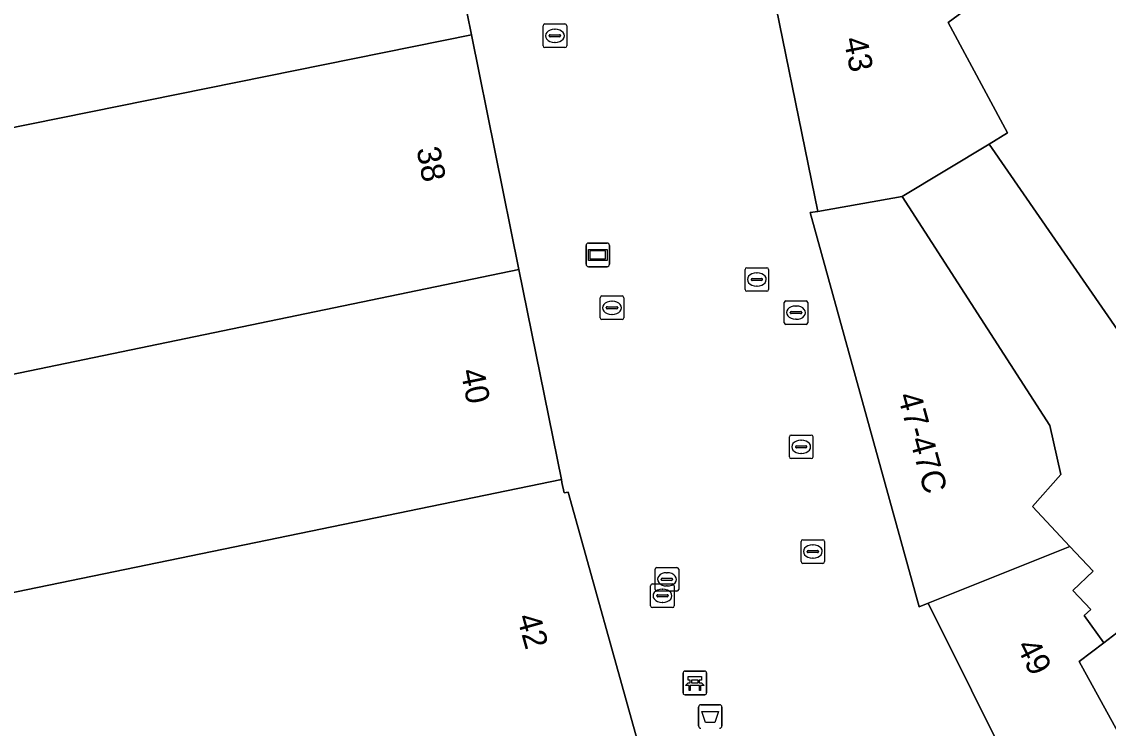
# Model space of a CAD drawing. Extents: x 161087 to 161926, y 382572 to 383873.
# Drawn here: x 161233.91 to 161279.97, y 383383.07 to 383413.01 of the extents above; entities that cross this region are included whole.
import ezdxf

# ---------------------------------------------------------------- set-up
doc = ezdxf.new("R2010")
doc.units = 0
for name, color, linetype in [('IMGEO_Afvalbak', 7, 'Continuous'), ('IMGEO_Bank', 7, 'Continuous'), ('IMGEO_Brandkraan', 7, 'Continuous'), ('IMGEO_Informatiebord', 7, 'Continuous'), ('IMGEO_Kolk', 7, 'Continuous'), ('IMGEO_Pand', 7, 'Continuous'), ('IMGEO_Pand_nummerreeks', 7, 'Continuous'), ('IMGEO_Rioolput', 7, 'Continuous'), ('IMGEO_Voetgangersgebied_open', 7, 'Continuous')]:
    doc.layers.add(name, color=color, linetype=linetype)

msp = doc.modelspace()

# ---------------------------------------------------------------- linework, layer by layer
at = {"layer": 'IMGEO_Afvalbak'}
for p, q in [((161262.599, 383383.17), (161262.599, 383383.97)), ((161262.599, 383383.97), (161262.599, 383383.17)), ((161262.699, 383384.07), (161263.489, 383384.07)), ((161263.489, 383384.07), (161262.699, 383384.07)), ((161263.589, 383383.97), (161263.589, 383383.17)), ((161263.589, 383383.17), (161263.589, 383383.97))]:
    msp.add_line(p, q, dxfattribs=at)
msp.add_lwpolyline([(161262.742, 383383.784), (161263.446, 383383.784), (161263.297, 383383.314), (161262.891, 383383.314), (161262.742, 383383.784)], dxfattribs=at)
for centre, start, end in [((161262.699, 383383.97), 90, 180), ((161262.699, 383383.97), 90, 180), ((161263.489, 383383.97), 0, 90), ((161263.489, 383383.97), 360, 90), ((161262.699, 383383.17), 180, 270), ((161262.699, 383383.17), 180, 270), ((161263.489, 383383.17), 270, 0), ((161263.489, 383383.17), 270, 0)]:
    msp.add_arc(centre, 0.1, start, end, dxfattribs=at)
at = {"layer": 'IMGEO_Bank'}
for p, q in [((161261.943, 383384.567), (161261.943, 383385.408)), ((161261.943, 383385.408), (161261.943, 383384.567)), ((161262.018, 383385.492), (161262.859, 383385.492)), ((161262.859, 383385.492), (161262.018, 383385.492)), ((161262.943, 383385.417), (161262.943, 383384.576)), ((161262.943, 383384.576), (161262.943, 383385.417)), ((161262.64, 383384.89), (161262.247, 383384.89)), ((161262.252, 383384.998), (161262.252, 383385.104)), ((161262.296, 383385.104), (161262.296, 383384.998)), ((161262.584, 383385.11), (161262.302, 383385.11)), ((161262.302, 383384.992), (161262.584, 383384.992)), ((161262.59, 383384.998), (161262.59, 383385.104)), ((161262.634, 383385.104), (161262.634, 383384.998)), ((161262.868, 383384.492), (161262.027, 383384.492)), ((161262.027, 383384.492), (161262.868, 383384.492))]:
    msp.add_line(p, q, dxfattribs=at)
for points in [[(161262.246, 383385.11), (161262.16, 383385.11), (161262.16, 383385.271), (161262.723, 383385.271), (161262.723, 383385.11), (161262.64, 383385.11)], [(161262.19, 383384.89), (161262.048, 383384.89), (161262.16, 383384.992), (161262.246, 383384.992)], [(161262.24, 383384.883), (161262.24, 383384.676), (161262.197, 383384.676), (161262.197, 383384.883)], [(161262.64, 383384.992), (161262.723, 383384.992), (161262.835, 383384.89), (161262.696, 383384.89)], [(161262.69, 383384.883), (161262.69, 383384.676), (161262.646, 383384.676), (161262.646, 383384.883)]]:
    msp.add_lwpolyline(points, dxfattribs=at)
for centre, radius, start, end in [((161262.021, 383385.414), 0.0779, 92.4484, 184.2845), ((161262.021, 383385.414), 0.0779, 92.4484, 184.2845), ((161262.865, 383385.414), 0.0779, 2.4484, 94.2845), ((161262.865, 383385.414), 0.0779, 2.4484, 94.2845), ((161262.19, 383384.883), 0.00671, 2.8957, 87.1043), ((161262.247, 383384.883), 0.00671, 92.8957, 177.1043), ((161262.245, 383385.103), 0.00671, 2.8957, 87.1043), ((161262.245, 383384.999), 0.00671, 272.8957, 357.1043), ((161262.302, 383385.103), 0.00671, 92.8957, 177.1043), ((161262.302, 383384.999), 0.00671, 182.8957, 267.1043), ((161262.584, 383385.103), 0.00671, 2.8957, 87.1043), ((161262.584, 383384.999), 0.00671, 272.8957, 357.1043), ((161262.641, 383385.103), 0.00671, 92.8957, 177.1043), ((161262.641, 383384.999), 0.00671, 182.8957, 267.1043), ((161262.639, 383384.883), 0.00671, 2.8957, 87.1043), ((161262.696, 383384.883), 0.00671, 92.8957, 177.1043), ((161262.021, 383384.57), 0.0779, 182.4484, 274.2845), ((161262.021, 383384.57), 0.0779, 182.4484, 274.2845), ((161262.865, 383384.57), 0.0779, 272.4484, 4.2845), ((161262.865, 383384.57), 0.0779, 272.4484, 4.2845)]:
    msp.add_arc(centre, radius, start, end, dxfattribs=at)
at = {"layer": 'IMGEO_Brandkraan'}
for p, q in [((161266.231, 383400.259), (161266.231, 383401.111)), ((161266.306, 383401.185), (161267.158, 383401.185)), ((161266.719, 383400.965), (161266.744, 383400.965)), ((161267.232, 383401.111), (161267.232, 383400.259)), ((161266.49, 383400.679), (161266.49, 383400.691)), ((161266.928, 383400.642), (161266.53, 383400.642)), ((161266.533, 383400.728), (161266.931, 383400.728)), ((161266.742, 383400.405), (161266.717, 383400.405)), ((161266.974, 383400.691), (161266.974, 383400.679)), ((161267.158, 383400.185), (161266.306, 383400.185))]:
    msp.add_line(p, q, dxfattribs=at)
for points in [[(161266.231, 383400.259), (161266.231, 383401.111)], [(161266.306, 383401.185), (161267.158, 383401.185)], [(161267.232, 383401.111), (161267.232, 383400.259)], [(161267.158, 383400.185), (161266.306, 383400.185)]]:
    msp.add_lwpolyline(points, dxfattribs=at)
for centre, radius, start, end in [((161266.308, 383401.109), 0.0765, 91.552, 178.448), ((161266.308, 383401.109), 0.0765, 91.552, 178.448), ((161267.156, 383401.109), 0.0765, 1.552, 88.448), ((161267.156, 383401.109), 0.0765, 1.552, 88.448), ((161266.53, 383400.688), 0.0403, 85.8775, 175.7526), ((161266.527, 383400.678), 0.0366, 178.938, 274.7102), ((161266.931, 383400.685), 0.043, 264.8664, 352.4533), ((161266.935, 383400.69), 0.0386, 1.7309, 96.639), ((161266.308, 383400.261), 0.0765, 181.552, 268.448), ((161266.308, 383400.261), 0.0765, 181.552, 268.448), ((161267.156, 383400.261), 0.0765, 271.552, 358.448), ((161267.156, 383400.261), 0.0765, 271.552, 358.448)]:
    msp.add_arc(centre, radius, start, end, dxfattribs=at)
for centre, major_axis, ratio, start_param, end_param in [((161266.718, 383400.685), (-0.387, 0.002), 0.722429, 4.712389, 7.853982), ((161266.743, 383400.685), (-0.39, 0.002), 0.717154, 1.570796, 4.712389)]:
    msp.add_ellipse(centre, major_axis=major_axis, ratio=ratio, start_param=start_param, end_param=end_param, dxfattribs=at)
at = {"layer": 'IMGEO_Informatiebord'}
for p, q in [((161257.934, 383403.633), (161258.724, 383403.633)), ((161258.724, 383403.633), (161257.934, 383403.633)), ((161257.834, 383402.733), (161257.834, 383403.533)), ((161257.834, 383403.533), (161257.834, 383402.733)), ((161258.824, 383403.533), (161258.824, 383402.733)), ((161258.824, 383402.733), (161258.824, 383403.533)), ((161258.724, 383402.633), (161257.934, 383402.633)), ((161257.934, 383402.633), (161258.724, 383402.633))]:
    msp.add_line(p, q, dxfattribs=at)
for points in [[(161257.935, 383403.365), (161258.723, 383403.365), (161258.723, 383402.901), (161257.935, 383402.901), (161257.935, 383403.365)], [(161258, 383403.3), (161258, 383402.966), (161258.658, 383402.966), (161258.658, 383403.3), (161258, 383403.3)]]:
    msp.add_lwpolyline(points, dxfattribs=at)
for centre, start, end in [((161257.934, 383403.533), 90, 180), ((161257.934, 383403.533), 90, 180), ((161258.724, 383403.533), 0, 90), ((161258.724, 383403.533), 360, 90), ((161257.934, 383402.733), 180, 270), ((161257.934, 383402.733), 180, 270), ((161258.724, 383402.733), 270, 0), ((161258.724, 383402.733), 270, 0)]:
    msp.add_arc(centre, 0.1, start, end, dxfattribs=at)
at = {"layer": 'IMGEO_Kolk'}
for p, q in [((161256.011, 383411.994), (161256.011, 383412.846)), ((161256.086, 383412.92), (161256.938, 383412.92)), ((161257.012, 383412.846), (161257.012, 383411.994)), ((161256.27, 383412.414), (161256.27, 383412.426)), ((161256.708, 383412.377), (161256.31, 383412.377)), ((161256.313, 383412.463), (161256.711, 383412.463)), ((161256.499, 383412.7), (161256.524, 383412.7)), ((161256.754, 383412.426), (161256.754, 383412.414)), ((161256.938, 383411.92), (161256.086, 383411.92)), ((161256.522, 383412.14), (161256.497, 383412.14)), ((161264.571, 383401.664), (161264.571, 383402.516)), ((161264.646, 383402.59), (161265.498, 383402.59)), ((161265.059, 383402.37), (161265.084, 383402.37)), ((161265.572, 383402.516), (161265.572, 383401.664)), ((161264.83, 383402.084), (161264.83, 383402.096)), ((161265.268, 383402.047), (161264.87, 383402.047)), ((161264.873, 383402.133), (161265.271, 383402.133)), ((161265.082, 383401.81), (161265.057, 383401.81)), ((161265.314, 383402.096), (161265.314, 383402.084)), ((161258.508, 383401.392), (161259.36, 383401.392)), ((161265.498, 383401.59), (161264.646, 383401.59)), ((161258.433, 383400.466), (161258.433, 383401.318)), ((161258.692, 383400.886), (161258.692, 383400.898)), ((161258.735, 383400.935), (161259.133, 383400.935)), ((161258.921, 383401.172), (161258.946, 383401.172)), ((161259.176, 383400.898), (161259.176, 383400.886)), ((161259.434, 383401.318), (161259.434, 383400.466)), ((161259.13, 383400.849), (161258.732, 383400.849)), ((161258.944, 383400.612), (161258.919, 383400.612)), ((161259.36, 383400.392), (161258.508, 383400.392)), ((161266.945, 383390.134), (161266.945, 383390.986)), ((161267.02, 383391.06), (161267.872, 383391.06)), ((161267.433, 383390.84), (161267.458, 383390.84)), ((161267.946, 383390.986), (161267.946, 383390.134)), ((161267.204, 383390.554), (161267.204, 383390.566)), ((161267.642, 383390.517), (161267.244, 383390.517)), ((161267.247, 383390.603), (161267.645, 383390.603)), ((161267.456, 383390.28), (161267.431, 383390.28)), ((161267.688, 383390.566), (161267.688, 383390.554)), ((161260.76, 383388.956), (161260.76, 383389.808)), ((161260.835, 383389.882), (161261.687, 383389.882)), ((161261.761, 383389.808), (161261.761, 383388.956)), ((161267.872, 383390.06), (161267.02, 383390.06)), ((161261.019, 383389.376), (161261.019, 383389.388)), ((161261.062, 383389.425), (161261.46, 383389.425)), ((161261.248, 383389.662), (161261.273, 383389.662)), ((161261.503, 383389.388), (161261.503, 383389.376)), ((161261.457, 383389.339), (161261.059, 383389.339)), ((161261.271, 383389.102), (161261.246, 383389.102)), ((161261.687, 383388.882), (161260.835, 383388.882))]:
    msp.add_line(p, q, dxfattribs=at)
for points in [[(161256.011, 383411.994), (161256.011, 383412.846)], [(161256.086, 383412.92), (161256.938, 383412.92)], [(161257.012, 383412.846), (161257.012, 383411.994)], [(161256.938, 383411.92), (161256.086, 383411.92)], [(161264.571, 383401.664), (161264.571, 383402.516)], [(161264.646, 383402.59), (161265.498, 383402.59)], [(161265.572, 383402.516), (161265.572, 383401.664)], [(161258.508, 383401.392), (161259.36, 383401.392)], [(161265.498, 383401.59), (161264.646, 383401.59)], [(161258.433, 383400.466), (161258.433, 383401.318)], [(161259.434, 383401.318), (161259.434, 383400.466)], [(161259.36, 383400.392), (161258.508, 383400.392)], [(161266.945, 383390.134), (161266.945, 383390.986)], [(161267.02, 383391.06), (161267.872, 383391.06)], [(161267.946, 383390.986), (161267.946, 383390.134)], [(161260.76, 383388.956), (161260.76, 383389.808)], [(161260.835, 383389.882), (161261.687, 383389.882)], [(161261.761, 383389.808), (161261.761, 383388.956)], [(161267.872, 383390.06), (161267.02, 383390.06)], [(161261.687, 383388.882), (161260.835, 383388.882)]]:
    msp.add_lwpolyline(points, dxfattribs=at)
for centre, radius, start, end in [((161256.088, 383412.844), 0.0765, 91.552, 178.448), ((161256.088, 383412.844), 0.0765, 91.552, 178.448), ((161256.936, 383412.844), 0.0765, 1.552, 88.448), ((161256.936, 383412.844), 0.0765, 1.552, 88.448), ((161256.31, 383412.423), 0.0403, 85.8775, 175.7526), ((161256.307, 383412.413), 0.0366, 178.938, 274.7102), ((161256.711, 383412.42), 0.043, 264.8664, 352.4533), ((161256.715, 383412.425), 0.0386, 1.7309, 96.639), ((161256.088, 383411.996), 0.0765, 181.552, 268.448), ((161256.088, 383411.996), 0.0765, 181.552, 268.448), ((161256.936, 383411.996), 0.0765, 271.552, 358.448), ((161256.936, 383411.996), 0.0765, 271.552, 358.448), ((161264.648, 383402.514), 0.0765, 91.552, 178.448), ((161264.648, 383402.514), 0.0765, 91.552, 178.448), ((161265.496, 383402.514), 0.0765, 1.552, 88.448), ((161265.496, 383402.514), 0.0765, 1.552, 88.448), ((161264.87, 383402.093), 0.0403, 85.8775, 175.7526), ((161264.867, 383402.083), 0.0366, 178.938, 274.7102), ((161265.271, 383402.09), 0.043, 264.8664, 352.4533), ((161265.275, 383402.095), 0.0386, 1.7309, 96.639), ((161258.51, 383401.316), 0.0765, 91.552, 178.448), ((161258.51, 383401.316), 0.0765, 91.552, 178.448), ((161259.358, 383401.316), 0.0765, 1.552, 88.448), ((161259.358, 383401.316), 0.0765, 1.552, 88.448), ((161264.648, 383401.666), 0.0765, 181.552, 268.448), ((161264.648, 383401.666), 0.0765, 181.552, 268.448), ((161265.496, 383401.666), 0.0765, 271.552, 358.448), ((161265.496, 383401.666), 0.0765, 271.552, 358.448), ((161258.732, 383400.895), 0.0403, 85.8775, 175.7526), ((161258.729, 383400.885), 0.0366, 178.938, 274.7102), ((161259.133, 383400.892), 0.043, 264.8664, 352.4533), ((161259.137, 383400.897), 0.0386, 1.7309, 96.639), ((161258.51, 383400.468), 0.0765, 181.552, 268.448), ((161258.51, 383400.468), 0.0765, 181.552, 268.448), ((161259.358, 383400.468), 0.0765, 271.552, 358.448), ((161259.358, 383400.468), 0.0765, 271.552, 358.448), ((161267.022, 383390.984), 0.0765, 91.552, 178.448), ((161267.022, 383390.984), 0.0765, 91.552, 178.448), ((161267.87, 383390.984), 0.0765, 1.552, 88.448), ((161267.87, 383390.984), 0.0765, 1.552, 88.448), ((161267.244, 383390.563), 0.0403, 85.8775, 175.7526), ((161267.241, 383390.553), 0.0366, 178.938, 274.7102), ((161267.645, 383390.56), 0.043, 264.8664, 352.4533), ((161267.649, 383390.565), 0.0386, 1.7309, 96.639), ((161260.837, 383389.806), 0.0765, 91.552, 178.448), ((161260.837, 383389.806), 0.0765, 91.552, 178.448), ((161261.685, 383389.806), 0.0765, 1.552, 88.448), ((161261.685, 383389.806), 0.0765, 1.552, 88.448), ((161267.022, 383390.136), 0.0765, 181.552, 268.448), ((161267.022, 383390.136), 0.0765, 181.552, 268.448), ((161267.87, 383390.136), 0.0765, 271.552, 358.448), ((161267.87, 383390.136), 0.0765, 271.552, 358.448), ((161261.059, 383389.385), 0.0403, 85.8775, 175.7526), ((161261.056, 383389.375), 0.0366, 178.938, 274.7102), ((161261.46, 383389.382), 0.043, 264.8664, 352.4533), ((161261.464, 383389.387), 0.0386, 1.7309, 96.639), ((161260.837, 383388.958), 0.0765, 181.552, 268.448), ((161260.837, 383388.958), 0.0765, 181.552, 268.448), ((161261.685, 383388.958), 0.0765, 271.552, 358.448), ((161261.685, 383388.958), 0.0765, 271.552, 358.448)]:
    msp.add_arc(centre, radius, start, end, dxfattribs=at)
for centre, major_axis, ratio, start_param, end_param in [((161256.498, 383412.42), (-0.387, 0.002), 0.722429, 4.712389, 7.853982), ((161256.523, 383412.42), (-0.39, 0.002), 0.717154, 1.570796, 4.712389), ((161265.058, 383402.09), (-0.387, 0.002), 0.722429, 4.712389, 7.853982), ((161265.083, 383402.09), (-0.39, 0.002), 0.717154, 1.570796, 4.712389), ((161258.92, 383400.892), (-0.387, 0.002), 0.722429, 4.712389, 7.853982), ((161258.945, 383400.892), (-0.39, 0.002), 0.717154, 1.570796, 4.712389), ((161267.432, 383390.56), (-0.387, 0.002), 0.722429, 4.712389, 7.853982), ((161267.457, 383390.56), (-0.39, 0.002), 0.717154, 1.570796, 4.712389), ((161261.247, 383389.382), (-0.387, 0.002), 0.722429, 4.712389, 7.853982), ((161261.272, 383389.382), (-0.39, 0.002), 0.717154, 1.570796, 4.712389)]:
    msp.add_ellipse(centre, major_axis=major_axis, ratio=ratio, start_param=start_param, end_param=end_param, dxfattribs=at)
at = {"layer": 'IMGEO_Pand'}
for points in [[(161217.126, 383407.179), (161223.07, 383406.419), (161252.972, 383412.46), (161250.958, 383422.411), (161224.828, 383416.868), (161218.433, 383417.593), (161218.407, 383417.384)], [(161274.915, 383407.829), (161275.701, 383408.303), (161273.18, 383412.975), (161279.445, 383417.58), (161279.094, 383417.987), (161278.394, 383418.801), (161265.359, 383416.26), (161267.664, 383404.977), (161271.229, 383405.609)], [(161274.915, 383407.829), (161285.256, 383392.868), (161294.274, 383383.417), (161295.51, 383384.493), (161299.58, 383388.035), (161301.654, 383389.841), (161280.227, 383416.672), (161279.445, 383417.58), (161273.18, 383412.975), (161275.701, 383408.303)], [(161217.126, 383407.179), (161217.102, 383406.99), (161217.064, 383406.692), (161215.798, 383396.738), (161222.447, 383395.776), (161254.987, 383402.507), (161252.972, 383412.46), (161223.07, 383406.419)], [(161285.256, 383392.868), (161274.915, 383407.829), (161271.229, 383405.609), (161277.494, 383395.9), (161277.952, 383393.831), (161276.757, 383392.469), (161278.344, 383390.776), (161279.33, 383389.723), (161278.466, 383388.913), (161279.224, 383388.104), (161278.95, 383387.847), (161279.776, 383386.694), (161281.25, 383387.815), (161288.449, 383378.346), (161294.274, 383383.417)], [(161271.229, 383405.609), (161267.664, 383404.977), (161267.334, 383404.928), (161271.947, 383388.214), (161272.328, 383388.379), (161278.344, 383390.776), (161276.757, 383392.469), (161277.952, 383393.831), (161277.494, 383395.9)], [(161254.987, 383402.507), (161222.447, 383395.776), (161215.798, 383396.738), (161215.784, 383396.628), (161214.568, 383386.973), (161220.238, 383386.084), (161256.788, 383393.61)], [(161260.081, 383382.281), (161257.072, 383393.083), (161256.902, 383393.045), (161256.812, 383393.491), (161256.788, 383393.61), (161220.238, 383386.084), (161214.568, 383386.973), (161212.966, 383374.372), (161219.268, 383373.798), (161219.826, 383373.837), (161232.733, 383376.486), (161233.991, 383376.744), (161241.862, 383378.493)], [(161284.415, 383375.577), (161278.727, 383385.897), (161279.776, 383386.694), (161278.95, 383387.847), (161279.224, 383388.104), (161278.466, 383388.913), (161279.33, 383389.723), (161278.344, 383390.776), (161272.328, 383388.379), (161279.683, 383373.625), (161280.531, 383373.408)], [(161288.449, 383378.346), (161281.25, 383387.815), (161279.776, 383386.694), (161278.727, 383385.897), (161284.415, 383375.577), (161286.792, 383376.904)]]:
    msp.add_lwpolyline(points, close=True, dxfattribs=at)
at = {"layer": 'IMGEO_Rioolput'}
for p, q in [((161266.451, 383394.572), (161266.451, 383395.424)), ((161266.526, 383395.498), (161267.378, 383395.498)), ((161267.452, 383395.424), (161267.452, 383394.572)), ((161266.71, 383394.992), (161266.71, 383395.004)), ((161267.148, 383394.955), (161266.75, 383394.955)), ((161266.753, 383395.041), (161267.151, 383395.041)), ((161266.939, 383395.278), (161266.964, 383395.278)), ((161267.194, 383395.004), (161267.194, 383394.992)), ((161267.378, 383394.498), (161266.526, 383394.498)), ((161266.962, 383394.718), (161266.937, 383394.718)), ((161260.571, 383388.261), (161260.571, 383389.113)), ((161260.646, 383389.187), (161261.498, 383389.187)), ((161261.059, 383388.967), (161261.084, 383388.967)), ((161261.572, 383389.113), (161261.572, 383388.261)), ((161260.83, 383388.681), (161260.83, 383388.693)), ((161261.268, 383388.644), (161260.87, 383388.644)), ((161260.873, 383388.73), (161261.271, 383388.73)), ((161261.314, 383388.693), (161261.314, 383388.681)), ((161261.498, 383388.187), (161260.646, 383388.187)), ((161261.082, 383388.407), (161261.057, 383388.407))]:
    msp.add_line(p, q, dxfattribs=at)
for points in [[(161266.451, 383394.572), (161266.451, 383395.424)], [(161266.526, 383395.498), (161267.378, 383395.498)], [(161267.452, 383395.424), (161267.452, 383394.572)], [(161267.378, 383394.498), (161266.526, 383394.498)], [(161260.571, 383388.261), (161260.571, 383389.113)], [(161260.646, 383389.187), (161261.498, 383389.187)], [(161261.572, 383389.113), (161261.572, 383388.261)], [(161261.498, 383388.187), (161260.646, 383388.187)]]:
    msp.add_lwpolyline(points, dxfattribs=at)
for centre, radius, start, end in [((161266.528, 383395.422), 0.0765, 91.552, 178.448), ((161266.528, 383395.422), 0.0765, 91.552, 178.448), ((161267.376, 383395.422), 0.0765, 1.552, 88.448), ((161267.376, 383395.422), 0.0765, 1.552, 88.448), ((161266.75, 383395.001), 0.0403, 85.8775, 175.7526), ((161266.747, 383394.991), 0.0366, 178.938, 274.7102), ((161267.151, 383394.998), 0.043, 264.8664, 352.4533), ((161267.155, 383395.003), 0.0386, 1.7309, 96.639), ((161266.528, 383394.574), 0.0765, 181.552, 268.448), ((161266.528, 383394.574), 0.0765, 181.552, 268.448), ((161267.376, 383394.574), 0.0765, 271.552, 358.448), ((161267.376, 383394.574), 0.0765, 271.552, 358.448), ((161260.648, 383389.111), 0.0765, 91.552, 178.448), ((161260.648, 383389.111), 0.0765, 91.552, 178.448), ((161261.496, 383389.111), 0.0765, 1.552, 88.448), ((161261.496, 383389.111), 0.0765, 1.552, 88.448), ((161260.87, 383388.69), 0.0403, 85.8775, 175.7526), ((161260.867, 383388.68), 0.0366, 178.938, 274.7102), ((161261.271, 383388.687), 0.043, 264.8664, 352.4533), ((161261.275, 383388.692), 0.0386, 1.7309, 96.639), ((161260.648, 383388.263), 0.0765, 181.552, 268.448), ((161260.648, 383388.263), 0.0765, 181.552, 268.448), ((161261.496, 383388.263), 0.0765, 271.552, 358.448), ((161261.496, 383388.263), 0.0765, 271.552, 358.448)]:
    msp.add_arc(centre, radius, start, end, dxfattribs=at)
for centre, major_axis, ratio, start_param, end_param in [((161266.938, 383394.998), (-0.387, 0.002), 0.722429, 4.712389, 7.853982), ((161266.963, 383394.998), (-0.39, 0.002), 0.717154, 1.570796, 4.712389), ((161261.058, 383388.687), (-0.387, 0.002), 0.722429, 4.712389, 7.853982), ((161261.083, 383388.687), (-0.39, 0.002), 0.717154, 1.570796, 4.712389)]:
    msp.add_ellipse(centre, major_axis=major_axis, ratio=ratio, start_param=start_param, end_param=end_param, dxfattribs=at)
at = {"layer": 'IMGEO_Voetgangersgebied_open'}
msp.add_lwpolyline([(161250.958, 383422.411), (161252.972, 383412.46), (161254.987, 383402.507), (161256.788, 383393.61), (161256.812, 383393.491), (161256.902, 383393.045), (161257.072, 383393.083), (161260.081, 383382.281), (161260.044, 383381.96), (161262.988, 383374.813), (161263.141, 383374.441), (161266.246, 383368.659), (161268.778, 383363.944), (161279.683, 383373.625), (161272.328, 383388.379), (161271.947, 383388.214), (161267.334, 383404.928), (161267.664, 383404.977), (161265.359, 383416.26)], dxfattribs=at)

# ---------------------------------------------------------------- texts
at = {"layer": 'IMGEO_Pand_nummerreeks'}
for s, rotation, p in [('43', 281.5412, (161268.745, 383412.276)), ('38', 280.8855, (161250.642, 383407.624)), ('40', 281.4432, (161252.509, 383398.215)), ('47-47C', 285.4295, (161271.033, 383397.163)), ('42', 285.579, (161254.891, 383387.785)), ('49', 296.4951, (161276.053, 383386.555))]:
    msp.add_text(s, height=1, rotation=rotation, dxfattribs=at).set_placement(p)

doc.saveas('drawing.dxf')
